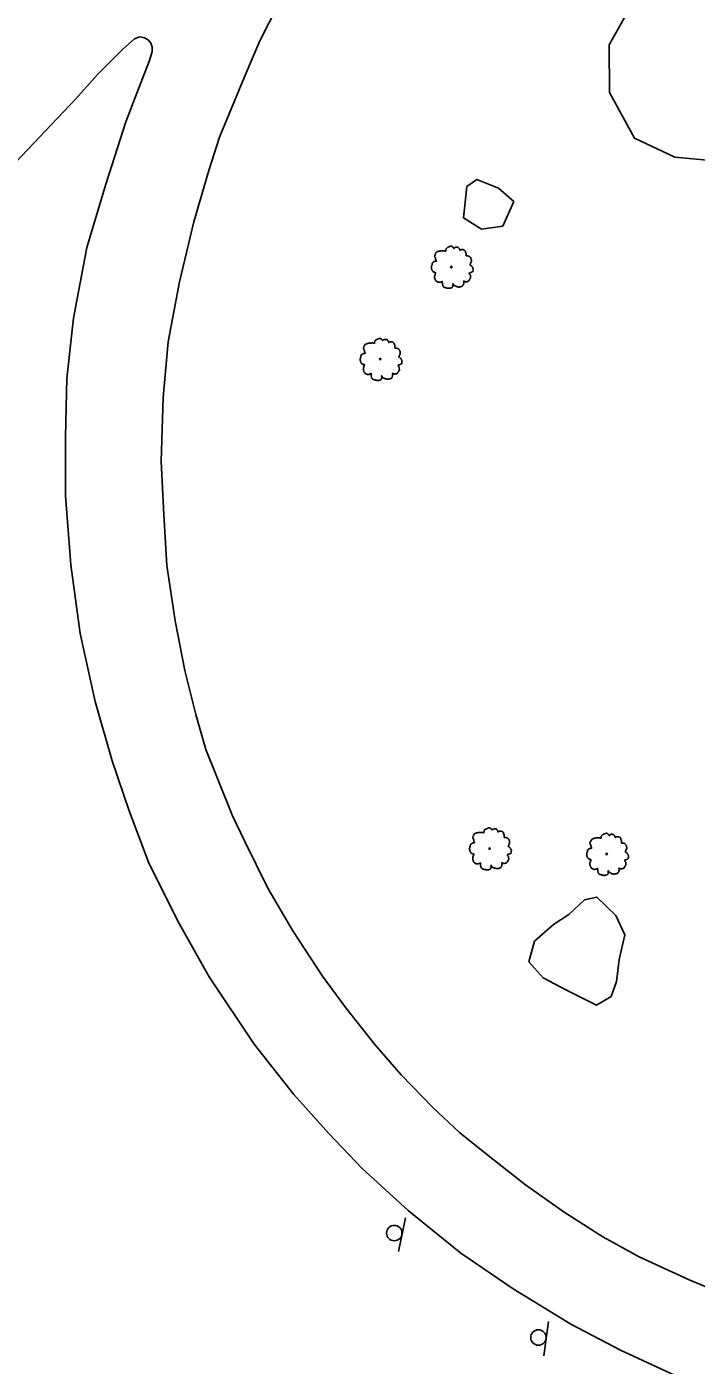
# Model space of a CAD drawing. Extents: x 2161152 to 2175754, y 602179 to 617749.
# Drawn here: x 2173406.2 to 2173580.2, y 614454.1 to 614802 of the extents above; entities that cross this region are included whole.
import ezdxf

# ---------------------------------------------------------------- set-up
doc = ezdxf.new("R2010")
doc.units = 0
for name, color, linetype in [('RD_EX_BldgApp_Sign', 7, 'Continuous'), ('RD_EX_Road', 7, 'Continuous'), ('RD_EX_VEG', 7, 'Continuous')]:
    doc.layers.add(name, color=color, linetype=linetype)

msp = doc.modelspace()

# ---------------------------------------------------------------- linework, layer by layer
at = {"layer": 'RD_EX_BldgApp_Sign'}
for p, q in [((2173502.77, 614483.65), (2173504.6, 614492.46)), ((2173540.57, 614456.58), (2173541.77, 614465.5))]:
    msp.add_line(p, q, dxfattribs=at)
for centre in [(2173501.71, 614488.48), (2173539.16, 614461.33)]:
    msp.add_circle(centre, 2, dxfattribs=at)
at = {"layer": 'RD_EX_Road'}
for points in [[(2173471.52, 614807.69), (2173466.78, 614798.33), (2173462.8, 614788.99), (2173456.3, 614773.32), (2173453.5, 614764.69), (2173449.58, 614751.31), (2173445.88, 614735.71), (2173442.96, 614720.1), (2173441.66, 614705.63), (2173441.11, 614689.02), (2173441.83, 614675.29), (2173442.61, 614662.01), (2173444.74, 614647.64), (2173447.24, 614634.68), (2173450.18, 614623.27), (2173452.75, 614614.16), (2173455.56, 614607.06), (2173459.66, 614596.91), (2173462.77, 614590.43), (2173468.93, 614578), (2173475.37, 614567.08), (2173483.09, 614555.26), (2173489.08, 614547.05), (2173496.62, 614537.47), (2173503.48, 614529.57), (2173511.84, 614521.01), (2173518.68, 614514.6), (2173526.11, 614508.64), (2173535.81, 614500.99), (2173545.83, 614493.93), (2173555.9, 614487.49), (2173565.35, 614482.28), (2173578.35, 614476.31), (2173587.51, 614472.52)], [(2173577.92, 614449.97), (2173560.46, 614458.01), (2173547.6, 614464.83), (2173532.59, 614473.97), (2173518.97, 614483.3), (2173505.35, 614494.33), (2173493.39, 614505.29), (2173484.7, 614514.38), (2173475.63, 614524.52), (2173465.26, 614537.58), (2173453.64, 614555.08), (2173445.43, 614569.59), (2173437.88, 614584.89), (2173432.82, 614598.26), (2173428.44, 614611.19), (2173423.95, 614626.63), (2173420.08, 614644.29), (2173417.65, 614662.14), (2173416.31, 614680.14), (2173416.23, 614695.47), (2173416.64, 614710.63), (2173418.31, 614726.3), (2173421.8, 614744.69), (2173426.8, 614761.35), (2173431.95, 614777.32), (2173435.67, 614786.99), (2173438.12, 614793.25), (2173438.76, 614795.58), (2173438.79, 614796.69), (2173438.43, 614797.74), (2173437.73, 614798.6), (2173436.77, 614799.17), (2173435.68, 614799.37), (2173435.31, 614799.35), (2173434.22, 614798.86), (2173431.14, 614796.23), (2173424.55, 614789.6), (2173418.92, 614783.34), (2173412.55, 614776.55), (2173401.85, 614765.16)]]:
    msp.add_lwpolyline(points, dxfattribs=at)
at = {"layer": 'RD_EX_VEG'}
for points in [[(2173653.46, 614805.64), (2173651.5, 614795.93), (2173644.29, 614787.33), (2173630.22, 614777.23), (2173619.13, 614774.21), (2173600.11, 614768.65), (2173587.72, 614766.95), (2173574.57, 614768.16), (2173564.1, 614773.03), (2173557.66, 614784.95), (2173557.55, 614797.32), (2173564.54, 614809.86)], [(2173524.38, 614749.41), (2173519.66, 614752.35), (2173520.52, 614760.5), (2173523.16, 614762.32), (2173528.81, 614760.04), (2173532.73, 614756.59), (2173529.91, 614750.16), (2173524.38, 614749.41)], [(2173559.28, 614571.03), (2173561.62, 614566), (2173560.12, 614559.56), (2173559.42, 614553.89), (2173558.07, 614549.95), (2173554.23, 614547.73), (2173546.47, 614551.62), (2173540.43, 614554.83), (2173536.64, 614558.95), (2173538.13, 614564.35), (2173543.04, 614568.66), (2173547.02, 614571.27), (2173551.13, 614575.06), (2173554.3, 614575.82), (2173559.28, 614571.03)]]:
    msp.add_lwpolyline(points, dxfattribs=at)
for centre, radius in [((2173516.54, 614739.6), 0.188), ((2173516.53, 614739.59), 0.000075), ((2173498.05, 614715.64), 0.188), ((2173498.04, 614715.63), 0.000075), ((2173526.46, 614588.42), 0.188), ((2173526.45, 614588.41), 0.000075), ((2173556.9, 614587), 0.188), ((2173556.89, 614586.99), 0.000075)]:
    msp.add_circle(centre, radius, dxfattribs=at)
for points in [[(2173516.64, 614744.98), (2173516.41, 614744.99), (2173516.17, 614744.92), (2173515.98, 614744.84), (2173515.81, 614744.79), (2173515.64, 614744.71), (2173515.42, 614744.58), (2173515.25, 614744.43), (2173515.16, 614744.24), (2173515.12, 614744.08), (2173515.08, 614743.87), (2173515.08, 614743.74), (2173514.99, 614743.72), (2173514.87, 614743.74), (2173514.69, 614743.79), (2173514.5, 614743.79), (2173514.31, 614743.79), (2173514.05, 614743.78), (2173513.79, 614743.78), (2173513.58, 614743.74), (2173513.34, 614743.7), (2173513.06, 614743.61), (2173512.79, 614743.51), (2173512.57, 614743.33), (2173512.38, 614742.97), (2173512.29, 614742.71), (2173512.18, 614742.52), (2173512.29, 614742.18), (2173512.42, 614741.92), (2173512.44, 614741.77), (2173512.49, 614741.45), (2173512.57, 614741.28), (2173512.66, 614741.13), (2173512.61, 614741.11), (2173512.33, 614741.08), (2173512.1, 614741), (2173511.78, 614740.83), (2173511.61, 614740.66), (2173511.54, 614740.42), (2173511.52, 614740.16), (2173511.44, 614740.01), (2173511.39, 614739.8), (2173511.37, 614739.75), (2173511.33, 614739.5), (2173511.41, 614739.17), (2173511.43, 614738.9), (2173511.52, 614738.73), (2173511.63, 614738.6), (2173511.76, 614738.42), (2173512.06, 614738.25), (2173512.31, 614738.17), (2173512.46, 614738.15), (2173512.33, 614737.78), (2173512.29, 614737.52), (2173512.19, 614737.22), (2173512.19, 614737.16), (2173512.16, 614736.8), (2173512.27, 614736.56), (2173512.33, 614736.28), (2173512.46, 614736.11), (2173512.66, 614735.89), (2173512.91, 614735.72), (2173513.28, 614735.62), (2173513.58, 614735.64), (2173514.01, 614735.77), (2173514.2, 614735.83), (2173514.18, 614735.7), (2173514.2, 614735.42), (2173514.2, 614735.1), (2173514.31, 614734.85), (2173514.39, 614734.65), (2173514.5, 614734.46), (2173514.74, 614734.29), (2173515.04, 614734.24), (2173515.36, 614734.12), (2173515.7, 614734.07), (2173516.07, 614734.05), (2173516.52, 614734.16), (2173516.73, 614734.25), (2173516.8, 614734.39), (2173516.95, 614734.67), (2173516.92, 614734.84), (2173516.94, 614735.29), (2173517.01, 614735.15), (2173517.14, 614734.89), (2173517.52, 614734.67), (2173517.82, 614734.54), (2173518.17, 614734.42), (2173518.4, 614734.37), (2173518.75, 614734.42), (2173519.03, 614734.48), (2173519.32, 614734.57), (2173519.54, 614734.78), (2173519.67, 614734.99), (2173519.71, 614735.19), (2173519.77, 614735.47), (2173519.8, 614735.6)], [(2173519.8, 614735.6), (2173519.75, 614735.74), (2173519.71, 614735.92), (2173519.77, 614735.9), (2173519.9, 614735.87), (2173520.1, 614735.77), (2173520.27, 614735.72), (2173520.52, 614735.74), (2173520.72, 614735.81), (2173521.06, 614736.02), (2173521.26, 614736.37), (2173521.47, 614736.67), (2173521.53, 614736.92), (2173521.49, 614737.08), (2173521.47, 614737.46), (2173521.32, 614737.65), (2173521.28, 614737.74), (2173521.21, 614738.04), (2173521.26, 614738.08), (2173521.47, 614738.12), (2173521.75, 614738.21), (2173521.96, 614738.3), (2173522.13, 614738.43), (2173522.18, 614738.6), (2173522.16, 614738.9), (2173522.2, 614739.2), (2173522.15, 614739.32), (2173522.07, 614739.43), (2173522.01, 614739.58), (2173521.9, 614739.69), (2173521.83, 614739.8), (2173521.75, 614739.88), (2173521.66, 614739.99), (2173521.53, 614740.08), (2173521.41, 614740.12), (2173521.38, 614740.23), (2173521.49, 614740.38), (2173521.53, 614740.46), (2173521.55, 614740.63), (2173521.71, 614740.89), (2173521.75, 614741.19), (2173521.71, 614741.51), (2173521.68, 614741.71), (2173521.56, 614741.92), (2173521.41, 614742.11), (2173521.32, 614742.24), (2173521.19, 614742.33), (2173520.95, 614742.43), (2173520.76, 614742.46), (2173520.5, 614742.46), (2173520.35, 614742.5), (2173520.37, 614742.54), (2173520.37, 614742.65), (2173520.37, 614742.86), (2173520.31, 614743.19), (2173520.2, 614743.57), (2173520.2, 614743.59), (2173520.12, 614743.78), (2173519.95, 614743.93), (2173519.82, 614744), (2173519.67, 614744.09), (2173519.48, 614744.11), (2173519.26, 614744.11), (2173519.05, 614744.08), (2173518.9, 614744), (2173518.77, 614743.91), (2173518.72, 614744.02), (2173518.64, 614744.24), (2173518.6, 614744.36), (2173518.49, 614744.49), (2173518.32, 614744.64), (2173517.99, 614744.73), (2173517.52, 614744.68), (2173517.29, 614744.53), (2173517.18, 614744.39), (2173517.14, 614744.49), (2173516.99, 614744.64), (2173516.92, 614744.77), (2173516.79, 614744.86), (2173516.67, 614744.94), (2173516.6, 614744.98)], [(2173498.15, 614721.02), (2173497.92, 614721.04), (2173497.68, 614720.96), (2173497.49, 614720.89), (2173497.32, 614720.83), (2173497.15, 614720.76), (2173496.93, 614720.62), (2173496.76, 614720.47), (2173496.66, 614720.29), (2173496.63, 614720.12), (2173496.59, 614719.91), (2173496.59, 614719.78), (2173496.5, 614719.76), (2173496.38, 614719.78), (2173496.2, 614719.84), (2173496.01, 614719.84), (2173495.82, 614719.84), (2173495.56, 614719.82), (2173495.3, 614719.82), (2173495.09, 614719.78), (2173494.85, 614719.74), (2173494.57, 614719.65), (2173494.3, 614719.56), (2173494.08, 614719.37), (2173493.89, 614719.01), (2173493.8, 614718.75), (2173493.68, 614718.56), (2173493.8, 614718.23), (2173493.93, 614717.96), (2173493.95, 614717.81), (2173494, 614717.49), (2173494.08, 614717.33), (2173494.17, 614717.18), (2173494.12, 614717.16), (2173493.83, 614717.12), (2173493.61, 614717.04), (2173493.29, 614716.88), (2173493.12, 614716.71), (2173493.05, 614716.46), (2173493.03, 614716.2), (2173492.95, 614716.05), (2173492.9, 614715.85), (2173492.88, 614715.79), (2173492.84, 614715.55), (2173492.92, 614715.21), (2173492.94, 614714.95), (2173493.03, 614714.78), (2173493.14, 614714.65), (2173493.27, 614714.46), (2173493.57, 614714.29), (2173493.82, 614714.21), (2173493.97, 614714.2), (2173493.83, 614713.82), (2173493.8, 614713.56), (2173493.7, 614713.26), (2173493.7, 614713.2), (2173493.67, 614712.85), (2173493.78, 614712.6), (2173493.83, 614712.32), (2173493.97, 614712.15), (2173494.17, 614711.93), (2173494.42, 614711.76), (2173494.79, 614711.67), (2173495.09, 614711.68), (2173495.52, 614711.82), (2173495.71, 614711.87), (2173495.69, 614711.74), (2173495.71, 614711.46), (2173495.71, 614711.14), (2173495.82, 614710.9), (2173495.9, 614710.69), (2173496.01, 614710.5), (2173496.25, 614710.34), (2173496.55, 614710.28), (2173496.87, 614710.17), (2173497.21, 614710.11), (2173497.58, 614710.09), (2173498.03, 614710.2), (2173498.24, 614710.3), (2173498.31, 614710.43), (2173498.46, 614710.71), (2173498.43, 614710.88), (2173498.45, 614711.33), (2173498.52, 614711.2), (2173498.65, 614710.94), (2173499.03, 614710.71), (2173499.33, 614710.58), (2173499.68, 614710.47), (2173499.91, 614710.41), (2173500.26, 614710.47), (2173500.54, 614710.52), (2173500.83, 614710.62), (2173501.05, 614710.82), (2173501.18, 614711.03), (2173501.22, 614711.23), (2173501.28, 614711.52), (2173501.31, 614711.65)], [(2173501.31, 614711.65), (2173501.26, 614711.78), (2173501.22, 614711.97), (2173501.28, 614711.95), (2173501.41, 614711.91), (2173501.61, 614711.82), (2173501.78, 614711.76), (2173502.02, 614711.78), (2173502.23, 614711.85), (2173502.57, 614712.06), (2173502.77, 614712.42), (2173502.98, 614712.72), (2173503.04, 614712.96), (2173503, 614713.13), (2173502.98, 614713.5), (2173502.83, 614713.69), (2173502.79, 614713.78), (2173502.72, 614714.08), (2173502.77, 614714.12), (2173502.98, 614714.16), (2173503.26, 614714.25), (2173503.47, 614714.35), (2173503.64, 614714.48), (2173503.69, 614714.65), (2173503.67, 614714.95), (2173503.71, 614715.25), (2173503.66, 614715.36), (2173503.58, 614715.47), (2173503.52, 614715.62), (2173503.41, 614715.73), (2173503.34, 614715.85), (2173503.26, 614715.92), (2173503.17, 614716.03), (2173503.04, 614716.13), (2173502.92, 614716.16), (2173502.89, 614716.28), (2173503, 614716.43), (2173503.04, 614716.5), (2173503.06, 614716.67), (2173503.22, 614716.93), (2173503.26, 614717.23), (2173503.22, 614717.55), (2173503.19, 614717.76), (2173503.07, 614717.96), (2173502.92, 614718.15), (2173502.83, 614718.28), (2173502.7, 614718.38), (2173502.46, 614718.47), (2173502.27, 614718.51), (2173502.01, 614718.51), (2173501.86, 614718.54), (2173501.88, 614718.58), (2173501.88, 614718.69), (2173501.88, 614718.9), (2173501.82, 614719.24), (2173501.71, 614719.61), (2173501.71, 614719.63), (2173501.63, 614719.82), (2173501.46, 614719.97), (2173501.33, 614720.04), (2173501.18, 614720.14), (2173500.99, 614720.16), (2173500.77, 614720.16), (2173500.56, 614720.12), (2173500.41, 614720.04), (2173500.28, 614719.95), (2173500.23, 614720.06), (2173500.15, 614720.29), (2173500.11, 614720.4), (2173500, 614720.53), (2173499.83, 614720.68), (2173499.49, 614720.77), (2173499.03, 614720.72), (2173498.8, 614720.57), (2173498.69, 614720.44), (2173498.65, 614720.53), (2173498.5, 614720.68), (2173498.43, 614720.81), (2173498.3, 614720.91), (2173498.18, 614720.98), (2173498.11, 614721.02)], [(2173526.56, 614593.8), (2173526.34, 614593.82), (2173526.09, 614593.74), (2173525.91, 614593.67), (2173525.74, 614593.61), (2173525.57, 614593.54), (2173525.34, 614593.41), (2173525.17, 614593.26), (2173525.08, 614593.07), (2173525.04, 614592.9), (2173525.01, 614592.69), (2173525.01, 614592.56), (2173524.91, 614592.54), (2173524.8, 614592.56), (2173524.61, 614592.62), (2173524.42, 614592.62), (2173524.24, 614592.62), (2173523.97, 614592.6), (2173523.71, 614592.6), (2173523.51, 614592.56), (2173523.26, 614592.52), (2173522.98, 614592.43), (2173522.72, 614592.34), (2173522.49, 614592.15), (2173522.31, 614591.79), (2173522.21, 614591.53), (2173522.1, 614591.34), (2173522.21, 614591.01), (2173522.34, 614590.74), (2173522.36, 614590.59), (2173522.42, 614590.28), (2173522.49, 614590.11), (2173522.59, 614589.96), (2173522.53, 614589.94), (2173522.25, 614589.9), (2173522.03, 614589.83), (2173521.71, 614589.66), (2173521.54, 614589.49), (2173521.46, 614589.24), (2173521.44, 614588.98), (2173521.37, 614588.83), (2173521.31, 614588.63), (2173521.29, 614588.57), (2173521.26, 614588.33), (2173521.33, 614587.99), (2173521.35, 614587.73), (2173521.44, 614587.56), (2173521.56, 614587.43), (2173521.69, 614587.24), (2173521.99, 614587.07), (2173522.23, 614587), (2173522.38, 614586.98), (2173522.25, 614586.6), (2173522.21, 614586.34), (2173522.12, 614586.04), (2173522.12, 614585.98), (2173522.08, 614585.63), (2173522.19, 614585.38), (2173522.25, 614585.1), (2173522.38, 614584.93), (2173522.59, 614584.71), (2173522.83, 614584.54), (2173523.21, 614584.45), (2173523.51, 614584.47), (2173523.94, 614584.6), (2173524.12, 614584.65), (2173524.11, 614584.52), (2173524.12, 614584.24), (2173524.12, 614583.92), (2173524.24, 614583.68), (2173524.31, 614583.47), (2173524.42, 614583.28), (2173524.67, 614583.12), (2173524.97, 614583.06), (2173525.29, 614582.95), (2173525.62, 614582.89), (2173526, 614582.87), (2173526.45, 614582.98), (2173526.65, 614583.08), (2173526.73, 614583.21), (2173526.88, 614583.49), (2173526.84, 614583.66), (2173526.86, 614584.11), (2173526.94, 614583.98), (2173527.07, 614583.72), (2173527.44, 614583.49), (2173527.74, 614583.36), (2173528.1, 614583.25), (2173528.32, 614583.19), (2173528.68, 614583.25), (2173528.96, 614583.3), (2173529.24, 614583.4), (2173529.47, 614583.6), (2173529.6, 614583.81), (2173529.63, 614584.02), (2173529.69, 614584.3), (2173529.73, 614584.43)], [(2173529.73, 614584.43), (2173529.67, 614584.56), (2173529.63, 614584.75), (2173529.69, 614584.73), (2173529.82, 614584.69), (2173530.03, 614584.6), (2173530.2, 614584.54), (2173530.44, 614584.56), (2173530.65, 614584.63), (2173530.98, 614584.84), (2173531.19, 614585.2), (2173531.4, 614585.5), (2173531.45, 614585.74), (2173531.42, 614585.91), (2173531.4, 614586.28), (2173531.25, 614586.47), (2173531.21, 614586.56), (2173531.13, 614586.86), (2173531.19, 614586.9), (2173531.4, 614586.94), (2173531.68, 614587.03), (2173531.88, 614587.13), (2173532.05, 614587.26), (2173532.11, 614587.43), (2173532.09, 614587.73), (2173532.13, 614588.03), (2173532.07, 614588.14), (2173532, 614588.25), (2173531.94, 614588.4), (2173531.83, 614588.51), (2173531.75, 614588.63), (2173531.68, 614588.7), (2173531.58, 614588.81), (2173531.45, 614588.91), (2173531.34, 614588.94), (2173531.3, 614589.06), (2173531.42, 614589.21), (2173531.45, 614589.28), (2173531.47, 614589.45), (2173531.64, 614589.71), (2173531.68, 614590.01), (2173531.64, 614590.33), (2173531.6, 614590.54), (2173531.49, 614590.74), (2173531.34, 614590.93), (2173531.25, 614591.06), (2173531.12, 614591.16), (2173530.87, 614591.25), (2173530.68, 614591.29), (2173530.42, 614591.29), (2173530.27, 614591.32), (2173530.29, 614591.36), (2173530.29, 614591.47), (2173530.29, 614591.68), (2173530.23, 614592.02), (2173530.12, 614592.39), (2173530.12, 614592.41), (2173530.05, 614592.6), (2173529.88, 614592.75), (2173529.75, 614592.82), (2173529.6, 614592.92), (2173529.41, 614592.94), (2173529.18, 614592.94), (2173528.98, 614592.9), (2173528.83, 614592.82), (2173528.7, 614592.73), (2173528.64, 614592.84), (2173528.57, 614593.07), (2173528.53, 614593.18), (2173528.42, 614593.31), (2173528.25, 614593.46), (2173527.91, 614593.56), (2173527.44, 614593.5), (2173527.22, 614593.35), (2173527.1, 614593.22), (2173527.07, 614593.31), (2173526.92, 614593.46), (2173526.84, 614593.59), (2173526.71, 614593.69), (2173526.6, 614593.76), (2173526.52, 614593.8)], [(2173557, 614592.38), (2173556.78, 614592.39), (2173556.53, 614592.32), (2173556.35, 614592.24), (2173556.18, 614592.19), (2173556.01, 614592.11), (2173555.78, 614591.98), (2173555.62, 614591.83), (2173555.52, 614591.64), (2173555.48, 614591.48), (2173555.45, 614591.27), (2173555.45, 614591.14), (2173555.35, 614591.12), (2173555.24, 614591.14), (2173555.05, 614591.19), (2173554.87, 614591.19), (2173554.68, 614591.19), (2173554.42, 614591.18), (2173554.15, 614591.18), (2173553.95, 614591.14), (2173553.7, 614591.1), (2173553.42, 614591.01), (2173553.16, 614590.91), (2173552.94, 614590.73), (2173552.75, 614590.37), (2173552.65, 614590.11), (2173552.54, 614589.92), (2173552.65, 614589.58), (2173552.79, 614589.32), (2173552.8, 614589.17), (2173552.86, 614588.85), (2173552.94, 614588.68), (2173553.03, 614588.53), (2173552.97, 614588.51), (2173552.69, 614588.48), (2173552.47, 614588.4), (2173552.15, 614588.23), (2173551.98, 614588.07), (2173551.9, 614587.82), (2173551.89, 614587.56), (2173551.81, 614587.41), (2173551.75, 614587.2), (2173551.74, 614587.15), (2173551.7, 614586.9), (2173551.77, 614586.57), (2173551.79, 614586.3), (2173551.89, 614586.13), (2173552, 614586), (2173552.13, 614585.82), (2173552.43, 614585.65), (2173552.67, 614585.57), (2173552.82, 614585.55), (2173552.69, 614585.18), (2173552.65, 614584.92), (2173552.56, 614584.62), (2173552.56, 614584.56), (2173552.52, 614584.2), (2173552.64, 614583.96), (2173552.69, 614583.68), (2173552.82, 614583.51), (2173553.03, 614583.29), (2173553.27, 614583.12), (2173553.65, 614583.02), (2173553.95, 614583.04), (2173554.38, 614583.17), (2173554.57, 614583.23), (2173554.55, 614583.1), (2173554.57, 614582.82), (2173554.57, 614582.5), (2173554.68, 614582.26), (2173554.75, 614582.05), (2173554.87, 614581.86), (2173555.11, 614581.69), (2173555.41, 614581.64), (2173555.73, 614581.52), (2173556.07, 614581.47), (2173556.44, 614581.45), (2173556.89, 614581.56), (2173557.1, 614581.66), (2173557.17, 614581.79), (2173557.32, 614582.07), (2173557.28, 614582.24), (2173557.3, 614582.69), (2173557.38, 614582.55), (2173557.51, 614582.29), (2173557.88, 614582.07), (2173558.18, 614581.94), (2173558.54, 614581.82), (2173558.76, 614581.77), (2173559.12, 614581.82), (2173559.4, 614581.88), (2173559.68, 614581.97), (2173559.91, 614582.18), (2173560.04, 614582.39), (2173560.08, 614582.59), (2173560.13, 614582.87), (2173560.17, 614583)], [(2173560.17, 614583), (2173560.11, 614583.14), (2173560.08, 614583.32), (2173560.13, 614583.3), (2173560.26, 614583.27), (2173560.47, 614583.17), (2173560.64, 614583.12), (2173560.88, 614583.14), (2173561.09, 614583.21), (2173561.43, 614583.42), (2173561.63, 614583.77), (2173561.84, 614584.07), (2173561.89, 614584.32), (2173561.86, 614584.49), (2173561.84, 614584.86), (2173561.69, 614585.05), (2173561.65, 614585.14), (2173561.58, 614585.44), (2173561.63, 614585.48), (2173561.84, 614585.52), (2173562.12, 614585.61), (2173562.33, 614585.7), (2173562.49, 614585.83), (2173562.55, 614586), (2173562.53, 614586.3), (2173562.57, 614586.6), (2173562.51, 614586.72), (2173562.44, 614586.83), (2173562.38, 614586.98), (2173562.27, 614587.09), (2173562.19, 614587.2), (2173562.12, 614587.28), (2173562.03, 614587.39), (2173561.89, 614587.48), (2173561.78, 614587.52), (2173561.74, 614587.63), (2173561.86, 614587.78), (2173561.89, 614587.86), (2173561.91, 614588.03), (2173562.08, 614588.29), (2173562.12, 614588.59), (2173562.08, 614588.91), (2173562.04, 614589.11), (2173561.93, 614589.32), (2173561.78, 614589.51), (2173561.69, 614589.64), (2173561.56, 614589.73), (2173561.31, 614589.83), (2173561.13, 614589.86), (2173560.86, 614589.86), (2173560.71, 614589.9), (2173560.73, 614589.94), (2173560.73, 614590.05), (2173560.73, 614590.26), (2173560.68, 614590.6), (2173560.56, 614590.97), (2173560.56, 614590.99), (2173560.49, 614591.18), (2173560.32, 614591.33), (2173560.19, 614591.4), (2173560.04, 614591.49), (2173559.85, 614591.51), (2173559.63, 614591.51), (2173559.42, 614591.48), (2173559.27, 614591.4), (2173559.14, 614591.31), (2173559.08, 614591.42), (2173559.01, 614591.64), (2173558.97, 614591.76), (2173558.86, 614591.89), (2173558.69, 614592.04), (2173558.35, 614592.13), (2173557.88, 614592.08), (2173557.66, 614591.93), (2173557.55, 614591.79), (2173557.51, 614591.89), (2173557.36, 614592.04), (2173557.28, 614592.17), (2173557.15, 614592.26), (2173557.04, 614592.34), (2173556.97, 614592.38)]]:
    msp.add_spline(points, degree=3, dxfattribs=at)

doc.saveas('drawing.dxf')
